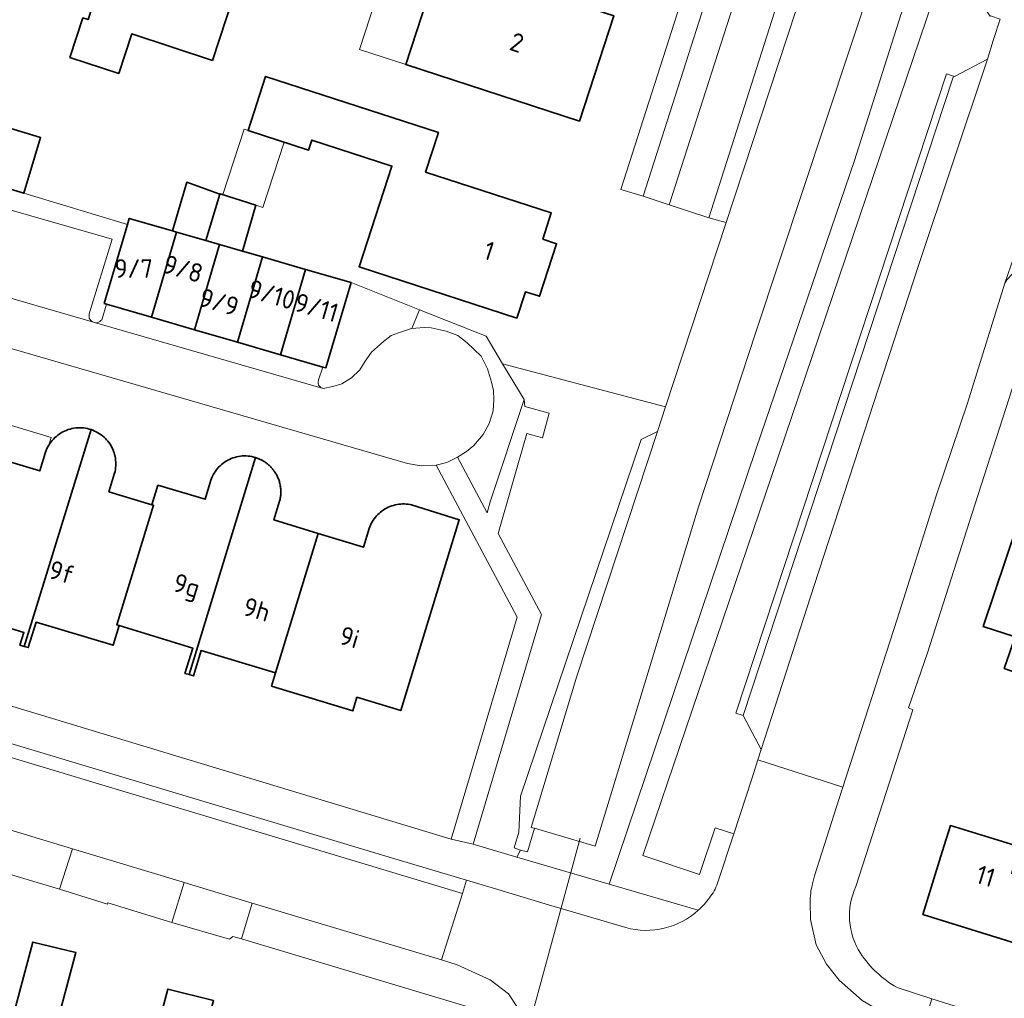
# Model space of a CAD drawing. Header units: metres. Extents: x 149984 to 156489, y 469398 to 478068.
# Tile 759 of 854: x 154461 to 154532, y 473515 to 473585. Entities that reach past the tile are written whole.
import ezdxf
from ezdxf.enums import TextEntityAlignment as Align

# ---------------------------------------------------------------- set-up
doc = ezdxf.new("R2010")
doc.units = ezdxf.units.M
doc.header["$LTSCALE"] = 0.75
for name, color, linetype, lineweight in [('B-WE-KW-KUNSTWERK_DUIKER-G', 6, 'Continuous', 18), ('B-WE-OG-BEBOUWING-GV', 6, 'Continuous', 35), ('B-WE-OG-BEBOUWING-T18', 1, 'Continuous', 18), ('B-WE-OG-BEBOUWING_LUIFEL-GV', 6, 'Continuous', 18), ('B-WE-OG-TERREIN_BEGROEID-GV', 252, 'Continuous', 18), ('B-WE-OG-TERREIN_ERF-GV', 252, 'Continuous', 18), ('B-WE-OG-TERREIN_OEVER-GV', 252, 'Continuous', 18), ('B-WE-OG-WATER_MEER-GV', 252, 'Continuous', 18), ('B-WE-VH-GESLOTENVERHARDING_ASFALT-GV', 252, 'Continuous', 18), ('B-WE-VH-OPENVERHARDING_BETONSTRAATSTEEN-GV', 252, 'Continuous', 18), ('B-WE-VH-OPENVERHARDING_STRAATBAKSTEEN-GV', 252, 'Continuous', 18), ('B-WE-VH-OPENVERHARDING_TEGEL-GV', 252, 'Continuous', 18)]:
    doc.layers.add(name, color=color, linetype=linetype, lineweight=lineweight)
doc.styles.add('NLCS-ISO-M750-T18', font='NLCS-ISO.ttf', dxfattribs={"height": 1.35})

msp = doc.modelspace()

# ---------------------------------------------------------------- linework, layer by layer
at = {"layer": 'B-WE-KW-KUNSTWERK_DUIKER-G', "flags": 128}
msp.add_lwpolyline([(154478.324, 473441.132), (154501.435, 473526.086)], dxfattribs=at)
at = {"layer": 'B-WE-OG-BEBOUWING-GV', "flags": 128}
for points in [[(154468.999, 473594.88), (154465.896, 473585.25), (154465.518, 473585.371), (154464.582, 473582.517), (154468.111, 473581.36), (154469.047, 473584.214), (154474.878, 473582.301), (154478.39, 473593.042), (154472.227, 473595.056), (154471.854, 473593.916)], [(154487.845, 473594.943), (154485.679, 473588.287), (154490.386, 473586.755), (154488.839, 473582), (154501.391, 473577.916), (154503.867, 473585.524), (154493.866, 473588.778), (154495.115, 473592.597)], [(154498.743, 473569.376), (154499.357, 473571.276), (154490.28, 473574.226), (154491.21, 473577.089), (154478.722, 473581.147), (154477.452, 473577.239), (154481.82, 473575.819), (154482.056, 473576.543), (154487.842, 473574.662), (154485.478, 473567.387), (154496.881, 473563.682), (154497.499, 473565.585), (154498.508, 473565.257), (154499.736, 473569.055)], [(154454.267, 473579.203), (154453.052, 473575.172), (154461.252, 473572.701), (154462.466, 473576.732)], [(154473.036, 473573.498), (154471.994, 473569.975), (154472.27, 473569.895), (154474.395, 473569.28), (154475.424, 473572.642)], [(154474.395, 473569.28), (154475.381, 473568.994), (154477.047, 473568.511), (154478.01, 473571.834), (154475.432, 473572.668), (154475.424, 473572.642)], [(154470.478, 473563.744), (154472.27, 473569.895), (154471.994, 473569.975), (154468.87, 473570.88), (154468.742, 473570.445), (154467.06, 473564.74), (154467.224, 473564.692)], [(154473.588, 473562.839), (154475.381, 473568.994), (154474.395, 473569.28), (154472.27, 473569.895), (154470.478, 473563.744)], [(154473.588, 473562.839), (154476.697, 473561.933), (154478.491, 473568.093), (154477.047, 473568.511), (154475.381, 473568.994)], [(154478.491, 473568.093), (154476.697, 473561.933), (154479.807, 473561.028), (154481.602, 473567.192)], [(154484.89, 473566.24), (154481.602, 473567.192), (154479.807, 473561.028), (154482.847, 473560.142), (154483.06, 473560.08)], [(154548.202, 473561.002), (154542.353, 473562.977), (154541.217, 473559.556), (154537.426, 473560.832), (154537.142, 473560.928), (154530.564, 473541.382), (154532.879, 473540.645), (154532.083, 473538.354), (154539.694, 473535.708), (154547.182, 473558.189)], [(154467.98, 473541.502), (154470.626, 473550.155), (154470.51, 473550.19), (154467.4, 473551.13), (154467.81, 473552.47), (154467.842, 473552.602), (154467.866, 473552.735), (154467.884, 473552.87), (154467.894, 473553.005), (154467.898, 473553.141), (154467.894, 473553.277), (154467.884, 473553.412), (154467.866, 473553.547), (154467.842, 473553.68), (154467.81, 473553.812), (154467.772, 473553.942), (154467.727, 473554.07), (154467.675, 473554.196), (154467.617, 473554.319), (154467.553, 473554.438), (154467.482, 473554.554), (154467.406, 473554.666), (154467.324, 473554.774), (154467.236, 473554.878), (154467.143, 473554.977), (154467.045, 473555.071), (154466.942, 473555.159), (154466.835, 473555.243), (154466.724, 473555.32), (154466.609, 473555.392), (154466.49, 473555.457), (154466.368, 473555.517), (154466.243, 473555.569), (154466.115, 473555.616), (154461.271, 473539.95), (154461.57, 473539.86), (154462.14, 473541.69), (154467.71, 473540.03), (154468.15, 473541.45)], [(154470.626, 473550.155), (154467.98, 473541.502), (154468.15, 473541.45), (154473.45, 473539.83), (154472.89, 473538), (154473.194, 473537.91), (154477.993, 473553.6), (154477.86, 473553.638), (154477.725, 473553.668), (154477.589, 473553.691), (154477.451, 473553.707), (154477.313, 473553.716), (154477.175, 473553.717), (154477.037, 473553.711), (154476.899, 473553.698), (154476.762, 473553.677), (154476.627, 473553.649), (154476.493, 473553.614), (154476.361, 473553.572), (154476.232, 473553.523), (154476.106, 473553.467), (154475.982, 473553.404), (154475.862, 473553.335), (154475.746, 473553.26), (154475.635, 473553.178), (154475.527, 473553.091), (154475.425, 473552.998), (154475.327, 473552.9), (154475.235, 473552.797), (154475.149, 473552.689), (154475.068, 473552.577), (154474.993, 473552.46), (154474.925, 473552.34), (154474.863, 473552.216), (154474.808, 473552.09), (154474.76, 473551.96), (154474.35, 473550.59), (154470.94, 473551.6), (154470.51, 473550.19)], [(154479.803, 473551.415), (154479.793, 473551.49), (154479.781, 473551.564), (154479.767, 473551.638), (154479.751, 473551.712), (154479.733, 473551.786), (154479.712, 473551.858), (154479.69, 473551.931), (154479.665, 473552.002), (154479.638, 473552.073), (154479.609, 473552.143), (154479.578, 473552.212), (154479.546, 473552.28), (154479.511, 473552.347), (154479.474, 473552.413), (154479.436, 473552.478), (154479.395, 473552.542), (154479.361, 473552.593), (154479.325, 473552.644), (154479.288, 473552.693), (154479.25, 473552.742), (154479.211, 473552.79), (154479.171, 473552.837), (154479.129, 473552.883), (154479.087, 473552.927), (154479.043, 473552.971), (154478.999, 473553.014), (154478.953, 473553.056), (154478.907, 473553.096), (154478.859, 473553.136), (154478.811, 473553.174), (154478.761, 473553.211), (154478.711, 473553.247), (154478.66, 473553.282), (154478.608, 473553.316), (154478.556, 473553.348), (154478.502, 473553.379), (154478.448, 473553.409), (154478.393, 473553.438), (154478.338, 473553.465), (154478.282, 473553.491), (154478.225, 473553.515), (154478.168, 473553.539), (154478.11, 473553.56), (154478.052, 473553.581), (154477.993, 473553.6), (154473.194, 473537.91), (154473.5, 473537.82), (154474.06, 473539.65), (154479.441, 473538.039), (154482.523, 473548.12), (154479.32, 473549.1), (154479.73, 473550.44), (154479.749, 473550.513), (154479.765, 473550.587), (154479.78, 473550.661), (154479.792, 473550.736), (154479.802, 473550.811), (154479.81, 473550.886), (154479.815, 473550.962), (154479.819, 473551.037), (154479.82, 473551.113), (154479.819, 473551.188), (154479.816, 473551.264), (154479.81, 473551.339)], [(154482.523, 473548.12), (154479.441, 473538.039), (154479.149, 473537.083), (154485.011, 473535.29), (154485.314, 473536.281), (154488.48, 473535.313), (154492.71, 473549.1), (154489.27, 473550.18), (154489.14, 473550.206), (154489.009, 473550.226), (154488.877, 473550.239), (154488.744, 473550.246), (154488.611, 473550.245), (154488.479, 473550.238), (154488.347, 473550.225), (154488.215, 473550.204), (154488.085, 473550.177), (154487.957, 473550.144), (154487.83, 473550.104), (154487.706, 473550.058), (154487.584, 473550.005), (154487.465, 473549.946), (154487.349, 473549.882), (154487.236, 473549.811), (154487.128, 473549.735), (154487.023, 473549.654), (154486.922, 473549.567), (154486.826, 473549.476), (154486.735, 473549.379), (154486.648, 473549.279), (154486.567, 473549.174), (154486.491, 473549.065), (154486.421, 473548.952), (154486.357, 473548.836), (154486.298, 473548.717), (154486.246, 473548.595), (154486.2, 473548.47), (154485.79, 473547.12)], [(154527.603, 473525.094), (154526.205, 473520.564), (154533.651, 473518.267), (154535.158, 473522.772), (154532.625, 473523.551), (154533.21, 473525.457), (154528.189, 473527)], [(154467.928, 473511.991), (154463.749, 473513.119), (154465.02, 473517.831), (154461.9, 473518.582), (154459.364, 473509.189), (154454.981, 473510.373), (154452.838, 473502.437), (154456.748, 473501.38), (154458.151, 473506.564), (154465.857, 473504.548)], [(154467.928, 473511.991), (154465.857, 473504.548), (154471.26, 473503.134), (154473.238, 473510.596), (154473.093, 473510.633), (154473.37, 473511.677), (154474.172, 473511.465), (154474.946, 473514.363), (154471.665, 473515.178), (154470.611, 473511.267)]]:
    msp.add_lwpolyline(points, close=True, dxfattribs=at)
msp.add_lwpolyline([(154455.913, 473542.592), (154461.255, 473540.96), (154460.97, 473540.04), (154461.271, 473539.95), (154466.115, 473555.616), (154465.98, 473555.657), (154465.844, 473555.691), (154465.705, 473555.717), (154465.566, 473555.736), (154465.425, 473555.747), (154465.284, 473555.751), (154465.144, 473555.747), (154465.003, 473555.735), (154464.864, 473555.716), (154464.726, 473555.689), (154464.589, 473555.655), (154464.454, 473555.614), (154464.322, 473555.565), (154464.193, 473555.51), (154464.067, 473555.447), (154463.944, 473555.378), (154463.825, 473555.302), (154463.711, 473555.22), (154463.601, 473555.131), (154463.496, 473555.037), (154463.397, 473554.938), (154463.303, 473554.833), (154463.215, 473554.723), (154463.132, 473554.609), (154463.056, 473554.49), (154462.987, 473554.368), (154462.924, 473554.241), (154462.869, 473554.112), (154462.82, 473553.98), (154462.4, 473552.63), (154459.02, 473553.65)], dxfattribs=at)
at = {"layer": 'B-WE-OG-BEBOUWING_LUIFEL-GV', "flags": 128}
for points in [[(154488.839, 473582), (154490.386, 473586.755), (154487.054, 473587.84), (154485.507, 473583.084)], [(154480.054, 473576.393), (154477.169, 473577.331), (154475.633, 473572.606), (154478.518, 473571.668)], [(154455.593, 473553.643), (154458.72, 473552.7), (154459.02, 473553.65), (154462.4, 473552.63), (154462.82, 473553.98), (154462.869, 473554.112), (154462.924, 473554.241), (154462.956, 473554.305), (154462.987, 473554.368), (154463.056, 473554.49), (154463.223, 473555.044), (154456.616, 473557.036)]]:
    msp.add_lwpolyline(points, close=True, dxfattribs=at)
at = {"layer": 'B-WE-OG-TERREIN_BEGROEID-GV', "flags": 128}
for points in [[(154514.531, 473532.497), (154513.224, 473534.957), (154512.682, 473535.136), (154527.919, 473581.328), (154528.486, 473581.142), (154530.863, 473582.396), (154531.281, 473583.733), (154531.794, 473585.283), (154531.085, 473585.518), (154531.077, 473585.493), (154528.219, 473589.571), (154527.932, 473589.648), (154515.294, 473552.295), (154505.968, 473524.833), (154510.065, 473523.453), (154511.188, 473526.847), (154512.536, 473526.406), (154513.837, 473530.379), (154514.284, 473531.742)], [(154496.864, 473524.724), (154497.14, 473525.23), (154496.673, 473525.39), (154497.019, 473526.529), (154497.131, 473529.126), (154505.861, 473554.911), (154507.027, 473555.49), (154507.613, 473557.273), (154495.845, 473560.376), (154497.39, 473557.8), (154497.44, 473557.28), (154499.21, 473556.8), (154498.72, 473555.03), (154497.596, 473555.341), (154495.51, 473548.12), (154498.645, 473542.267), (154493.721, 473525.65)]]:
    msp.add_lwpolyline(points, close=True, dxfattribs=at)
at = {"layer": 'B-WE-OG-TERREIN_ERF-GV', "flags": 128}
for points in [[(154495.115, 473592.597), (154493.866, 473588.778), (154503.867, 473585.524), (154501.391, 473577.916), (154488.839, 473582), (154490.386, 473586.755), (154485.679, 473588.287), (154487.845, 473594.943)], [(154498.743, 473569.376), (154499.736, 473569.055), (154498.508, 473565.257), (154497.499, 473565.585), (154496.881, 473563.682), (154485.478, 473567.387), (154487.842, 473574.662), (154482.056, 473576.543), (154481.82, 473575.819), (154477.452, 473577.239), (154478.722, 473581.147), (154491.21, 473577.089), (154490.28, 473574.226), (154499.357, 473571.276)], [(154482.847, 473560.142), (154482.55, 473559.21), (154482.54, 473559.177), (154482.511, 473559.071), (154482.519, 473558.96), (154482.552, 473558.839), (154482.616, 473558.749), (154482.708, 473558.669), (154482.866, 473558.599), (154483.587, 473558.727), (154484.235, 473558.927), (154484.934, 473559.351), (154485.532, 473559.949), (154485.907, 473560.573), (154486.38, 473561.221), (154487.228, 473561.994), (154487.802, 473562.418), (154488.326, 473562.618), (154489.249, 473562.917), (154489.287, 473562.92), (154489.827, 473564.282), (154484.89, 473566.24), (154483.06, 473560.08)], [(154532.625, 473523.551), (154535.158, 473522.772), (154533.651, 473518.267), (154526.205, 473520.564), (154527.603, 473525.094), (154528.189, 473527), (154533.21, 473525.457)], [(154465.857, 473504.548), (154458.151, 473506.564), (154456.748, 473501.38), (154452.838, 473502.437), (154454.981, 473510.373), (154459.364, 473509.189), (154461.9, 473518.582), (154465.02, 473517.831), (154463.749, 473513.119), (154467.928, 473511.991), (154470.611, 473511.267), (154471.665, 473515.178), (154474.946, 473514.363), (154474.172, 473511.465), (154473.37, 473511.677), (154473.093, 473510.633), (154473.238, 473510.596), (154471.26, 473503.134)]]:
    msp.add_lwpolyline(points, close=True, dxfattribs=at)
for points in [[(154478.39, 473593.042), (154474.878, 473582.301), (154469.047, 473584.214), (154468.111, 473581.36), (154464.582, 473582.517), (154465.518, 473585.371)], [(154543.816, 473590.829), (154540.238, 473580.184), (154538.62, 473575.18), (154538.34, 473575.25), (154537.92, 473573.73), (154538.116, 473573.666), (154535.908, 473567.02), (154535.284, 473565.141), (154534.83, 473565.3), (154529.76, 473549.57), (154526.53, 473539.49), (154525.164, 473535.501), (154525.471, 473535.354), (154521.369, 473522.593)], [(154454.267, 473579.203), (154462.466, 473576.732), (154461.252, 473572.701), (154468.742, 473570.445), (154468.87, 473570.88), (154471.994, 473569.975), (154473.036, 473573.498), (154475.424, 473572.642), (154475.432, 473572.668), (154478.01, 473571.834), (154477.047, 473568.511), (154478.491, 473568.093), (154481.602, 473567.192), (154484.89, 473566.24), (154489.827, 473564.282), (154494.65, 473562.37), (154495.845, 473560.376), (154507.613, 473557.273), (154511.991, 473570.589), (154510.746, 473570.934), (154507.867, 473571.868), (154505.993, 473572.484), (154504.39, 473572.971), (154509.274, 473588.234)], [(154492.13, 473526.015), (154496.894, 473542.069), (154491.04, 473553.04), (154489.96, 473553), (154488.96, 473553.18), (154432.9, 473569.43)], [(154426.79, 473566.17), (154422.037, 473550.613), (154421.365, 473547.402), (154461.497, 473535.294), (154492.13, 473526.015)], [(154539.694, 473535.708), (154532.083, 473538.354), (154532.879, 473540.645), (154530.564, 473541.382), (154537.142, 473560.928)], [(154459.02, 473553.65), (154462.4, 473552.63), (154462.82, 473553.98), (154462.869, 473554.112), (154462.924, 473554.241), (154462.987, 473554.368), (154463.056, 473554.49), (154463.132, 473554.609), (154463.215, 473554.723), (154463.303, 473554.833), (154463.397, 473554.938), (154463.496, 473555.037), (154463.601, 473555.131), (154463.711, 473555.22), (154463.825, 473555.302), (154463.944, 473555.378), (154464.067, 473555.447), (154464.193, 473555.51), (154464.322, 473555.565), (154464.454, 473555.614), (154464.589, 473555.655), (154464.726, 473555.689), (154464.864, 473555.716), (154465.003, 473555.735), (154465.144, 473555.747), (154465.284, 473555.751), (154465.425, 473555.747), (154465.566, 473555.736), (154465.705, 473555.717), (154465.844, 473555.691), (154465.98, 473555.657), (154466.115, 473555.616), (154466.243, 473555.569), (154466.368, 473555.517), (154466.49, 473555.457), (154466.609, 473555.392), (154466.724, 473555.32), (154466.835, 473555.243), (154466.942, 473555.159), (154467.045, 473555.071), (154467.143, 473554.977), (154467.236, 473554.878), (154467.324, 473554.774), (154467.406, 473554.666), (154467.482, 473554.554), (154467.553, 473554.438), (154467.617, 473554.319), (154467.675, 473554.196), (154467.727, 473554.07), (154467.772, 473553.942), (154467.81, 473553.812), (154467.842, 473553.68), (154467.866, 473553.547), (154467.884, 473553.412), (154467.894, 473553.277), (154467.898, 473553.141), (154467.894, 473553.005), (154467.884, 473552.87), (154467.866, 473552.735), (154467.842, 473552.602), (154467.81, 473552.47), (154467.4, 473551.13), (154470.51, 473550.19), (154470.94, 473551.6), (154474.35, 473550.59), (154474.76, 473551.96), (154474.808, 473552.09), (154474.863, 473552.216), (154474.925, 473552.34), (154474.993, 473552.46), (154475.068, 473552.577), (154475.149, 473552.689), (154475.235, 473552.797), (154475.327, 473552.9), (154475.425, 473552.998), (154475.527, 473553.091), (154475.635, 473553.178), (154475.746, 473553.26), (154475.862, 473553.335), (154475.982, 473553.404), (154476.106, 473553.467), (154476.232, 473553.523), (154476.361, 473553.572), (154476.493, 473553.614), (154476.627, 473553.649), (154476.762, 473553.677), (154476.899, 473553.698), (154477.037, 473553.711), (154477.175, 473553.717), (154477.313, 473553.716), (154477.451, 473553.707), (154477.589, 473553.691), (154477.725, 473553.668), (154477.86, 473553.638), (154477.993, 473553.6), (154478.052, 473553.581), (154478.11, 473553.56), (154478.168, 473553.539), (154478.225, 473553.515), (154478.282, 473553.491), (154478.338, 473553.465), (154478.393, 473553.438), (154478.448, 473553.409), (154478.502, 473553.379), (154478.556, 473553.348), (154478.608, 473553.316), (154478.66, 473553.282), (154478.711, 473553.247), (154478.761, 473553.211), (154478.811, 473553.174), (154478.859, 473553.136), (154478.907, 473553.096), (154478.953, 473553.056), (154478.999, 473553.014), (154479.043, 473552.971), (154479.087, 473552.927), (154479.129, 473552.883), (154479.171, 473552.837), (154479.211, 473552.79), (154479.25, 473552.742), (154479.288, 473552.693), (154479.325, 473552.644), (154479.361, 473552.593), (154479.395, 473552.542), (154479.436, 473552.478), (154479.474, 473552.413), (154479.511, 473552.347), (154479.546, 473552.28), (154479.578, 473552.212), (154479.609, 473552.143), (154479.638, 473552.073), (154479.665, 473552.002), (154479.69, 473551.931), (154479.712, 473551.858), (154479.733, 473551.786), (154479.751, 473551.712), (154479.767, 473551.638), (154479.781, 473551.564), (154479.793, 473551.49), (154479.803, 473551.415), (154479.81, 473551.339), (154479.816, 473551.264), (154479.819, 473551.188), (154479.82, 473551.113), (154479.819, 473551.037), (154479.815, 473550.962), (154479.81, 473550.886), (154479.802, 473550.811), (154479.792, 473550.736), (154479.78, 473550.661), (154479.765, 473550.587), (154479.749, 473550.513), (154479.73, 473550.44), (154479.32, 473549.1), (154482.523, 473548.12), (154485.79, 473547.12), (154486.2, 473548.47), (154486.246, 473548.595), (154486.298, 473548.717), (154486.357, 473548.836), (154486.421, 473548.952), (154486.491, 473549.065), (154486.567, 473549.174), (154486.648, 473549.279), (154486.735, 473549.379), (154486.826, 473549.476), (154486.922, 473549.567), (154487.023, 473549.654), (154487.128, 473549.735), (154487.236, 473549.811), (154487.349, 473549.882), (154487.465, 473549.946), (154487.584, 473550.005), (154487.706, 473550.058), (154487.83, 473550.104), (154487.957, 473550.144), (154488.085, 473550.177), (154488.215, 473550.204), (154488.347, 473550.225), (154488.479, 473550.238), (154488.611, 473550.245), (154488.744, 473550.246), (154488.877, 473550.239), (154489.009, 473550.226), (154489.14, 473550.206), (154489.27, 473550.18), (154492.71, 473549.1), (154488.48, 473535.313), (154485.314, 473536.281), (154485.011, 473535.29), (154479.149, 473537.083), (154479.441, 473538.039), (154474.06, 473539.65), (154473.5, 473537.82), (154473.194, 473537.91), (154472.89, 473538), (154473.45, 473539.83), (154468.15, 473541.45), (154467.71, 473540.03), (154462.14, 473541.69), (154461.57, 473539.86), (154461.271, 473539.95), (154460.97, 473540.04), (154461.255, 473540.96), (154455.913, 473542.592)], [(154493.663, 473513.801), (154476.978, 473518.81), (154476.342, 473518.984), (154476.113, 473518.783), (154471.948, 473520.006), (154467.327, 473521.42), (154467.298, 473521.325), (154463.824, 473522.399), (154458.402, 473524.011)], [(154524.34, 473515.309), (154526.854, 473514.475), (154530.997, 473513.175), (154536.642, 473511.406)]]:
    msp.add_lwpolyline(points, dxfattribs=at)
at = {"layer": 'B-WE-OG-TERREIN_ERF-GV'}
for points in [[(154521.369, 473522.593, 0.258563), (154521.697, 473517.774)], [(154521.697, 473517.774, 0.122945), (154524.34, 473515.309)]]:
    msp.add_lwpolyline(points, format="xyb", dxfattribs=at)
at = {"layer": 'B-WE-OG-TERREIN_OEVER-GV', "flags": 128}
for points in [[(154510.746, 473570.934), (154511.991, 473570.589), (154518.325, 473589.856), (154518.306, 473589.862), (154517.495, 473590.137), (154517.075, 473590.082), (154517.043, 473590.372), (154516.942, 473590.351)], [(154497.14, 473525.23), (154496.864, 473524.724), (154503.541, 473522.756), (154514.163, 473554.245), (154521.27, 473575.07), (154524.623, 473585.585), (154524.886, 473586.275), (154524.242, 473587.016), (154524.01, 473586.794), (154522.887, 473588.039), (154522.644, 473588.309), (154514.139, 473562.667), (154509.991, 473550.048), (154502.538, 473525.524), (154498.145, 473526.805), (154497.63, 473525.1)], [(154507.027, 473555.49), (154505.861, 473554.911), (154497.131, 473529.126), (154497.019, 473526.529), (154496.673, 473525.39), (154497.14, 473525.23), (154497.63, 473525.1), (154498.145, 473526.805), (154497.917, 473526.872), (154501.209, 473537.794)]]:
    msp.add_lwpolyline(points, close=True, dxfattribs=at)
at = {"layer": 'B-WE-OG-WATER_MEER-GV', "flags": 128}
msp.add_lwpolyline([(154522.644, 473588.309), (154522.534, 473588.431), (154518.325, 473589.856), (154511.991, 473570.589), (154507.613, 473557.273), (154507.027, 473555.49), (154501.209, 473537.794), (154497.917, 473526.872), (154498.145, 473526.805), (154502.538, 473525.524), (154509.991, 473550.048), (154514.139, 473562.667)], close=True, dxfattribs=at)
at = {"layer": 'B-WE-VH-GESLOTENVERHARDING_ASFALT-GV', "flags": 128}
msp.add_lwpolyline([(154531.794, 473585.283), (154531.281, 473583.733), (154530.863, 473582.396), (154525.895, 473567.48), (154518.36, 473544.341), (154514.531, 473532.497), (154514.284, 473531.742), (154520.432, 473529.775), (154524.35, 473541.91), (154527.17, 473550.84), (154529.42, 473557.53), (154532.13, 473566.2), (154538.19, 473583.74), (154538.38, 473584.79), (154539.84, 473589.41)], dxfattribs=at)
at = {"layer": 'B-WE-VH-OPENVERHARDING_BETONSTRAATSTEEN-GV', "flags": 128}
for points in [[(154513.464, 473589.275), (154512.717, 473586.949), (154507.867, 473571.868), (154510.746, 473570.934), (154516.942, 473590.351)], [(154452.913, 473573.595), (154467.629, 473569.383), (154465.98, 473563.98), (154465.964, 473563.902), (154465.964, 473563.829), (154465.967, 473563.762), (154465.984, 473563.681), (154466.016, 473563.605), (154466.072, 473563.524), (154466.124, 473563.474), (154466.185, 473563.428), (154466.274, 473563.374), (154466.357, 473563.35), (154466.473, 473563.346), (154466.587, 473563.352), (154466.657, 473563.375), (154466.753, 473563.431), (154466.817, 473563.492), (154466.878, 473563.55), (154466.916, 473563.626), (154467.224, 473564.692), (154467.06, 473564.74), (154468.742, 473570.445), (154461.252, 473572.701), (154453.052, 473575.172)], [(154450.734, 473567.88), (154466.274, 473563.374), (154466.185, 473563.428), (154466.124, 473563.474), (154466.072, 473563.524), (154466.016, 473563.605), (154465.984, 473563.681), (154465.967, 473563.762), (154465.964, 473563.829), (154465.964, 473563.902), (154465.98, 473563.98), (154467.629, 473569.383), (154452.913, 473573.595), (154451.3, 473568.22)], [(154432.9, 473569.43), (154488.96, 473553.18), (154489.96, 473553), (154491.04, 473553.04), (154491.818, 473553.24), (154492.573, 473553.624), (154493.239, 473554.038), (154493.763, 473554.462), (154494.437, 473555.26), (154494.861, 473556.058), (154495.16, 473556.981), (154495.21, 473557.779), (154495.192, 473558.438), (154495.035, 473559.051), (154494.761, 473559.999), (154494.287, 473560.922), (154493.289, 473561.895), (154492.616, 473562.418), (154491.768, 473562.743), (154490.471, 473563.017), (154489.287, 473562.92), (154489.249, 473562.917), (154488.326, 473562.618), (154487.802, 473562.418), (154487.228, 473561.994), (154486.38, 473561.221), (154485.907, 473560.573), (154485.532, 473559.949), (154484.934, 473559.351), (154484.235, 473558.927), (154483.587, 473558.727), (154482.866, 473558.599), (154466.357, 473563.35), (154466.274, 473563.374), (154450.734, 473567.88)], [(154518.201, 473522.7), (154518.365, 473523.37), (154519.972, 473528.348), (154520.432, 473529.775), (154514.284, 473531.742), (154513.837, 473530.379), (154512.536, 473526.406), (154511.364, 473522.829)], [(154504.739, 473519.632), (154499.163, 473521.283), (154495.267, 473522.45), (154493.241, 473523.046), (154492.95, 473522.093), (154491.423, 473517.289), (154492.56, 473516.935), (154494.942, 473515.848), (154496.258, 473514.833), (154496.924, 473513.863), (154497.383, 473512.771), (154506.447, 473510.265)], [(154525.62, 473512.654), (154523.33, 473513.475), (154521.823, 473514.368), (154520.157, 473515.817), (154519.251, 473516.977), (154518.49, 473518.389), (154518.091, 473520.219), (154518.05, 473521.464)]]:
    msp.add_lwpolyline(points, dxfattribs=at)
for points in [[(154512.717, 473586.949), (154510.818, 473587.56), (154505.993, 473572.484), (154507.867, 473571.868)], [(154513.224, 473534.957), (154514.531, 473532.497), (154518.36, 473544.341), (154525.895, 473567.48), (154530.863, 473582.396), (154528.486, 473581.142), (154528.401, 473581.097)], [(154476.697, 473561.933), (154473.588, 473562.839), (154470.478, 473563.744), (154467.224, 473564.692), (154466.916, 473563.626), (154466.878, 473563.55), (154466.817, 473563.492), (154466.753, 473563.431), (154466.657, 473563.375), (154466.587, 473563.352), (154466.473, 473563.346), (154466.357, 473563.35), (154482.866, 473558.599), (154482.708, 473558.669), (154482.616, 473558.749), (154482.552, 473558.839), (154482.519, 473558.96), (154482.511, 473559.071), (154482.54, 473559.177), (154482.55, 473559.21), (154482.847, 473560.142), (154479.807, 473561.028)], [(154495.845, 473560.376), (154494.65, 473562.37), (154489.827, 473564.282), (154489.287, 473562.92), (154490.471, 473563.017), (154491.768, 473562.743), (154492.616, 473562.418), (154493.289, 473561.895), (154494.287, 473560.922), (154494.761, 473559.999), (154495.035, 473559.051), (154495.192, 473558.438), (154495.21, 473557.779), (154495.16, 473556.981), (154494.861, 473556.058), (154494.437, 473555.26), (154493.763, 473554.462), (154493.239, 473554.038), (154492.573, 473553.624), (154494.722, 473549.597), (154494.949, 473550.389), (154497.39, 473557.8)], [(154459.343, 473532.203), (154492.95, 473522.093), (154493.241, 473523.046), (154488.298, 473524.514), (154459.6, 473533.156), (154430.481, 473541.956), (154429.22, 473542.35), (154428.944, 473541.438)], [(154458.402, 473524.011), (154463.824, 473522.399), (154464.768, 473525.308), (154458.863, 473527.101), (154455.804, 473528.012), (154454.932, 473528.278), (154454.086, 473525.358), (154458.423, 473524.081)], [(154476.978, 473518.81), (154477.751, 473521.4), (154472.839, 473522.882), (154471.948, 473520.006), (154476.113, 473518.783), (154476.342, 473518.984)]]:
    msp.add_lwpolyline(points, close=True, dxfattribs=at)
at = {"layer": 'B-WE-VH-OPENVERHARDING_BETONSTRAATSTEEN-GV'}
for points in [[(154511.364, 473522.829, -0.0916), (154510.778, 473521.779)], [(154518.05, 473521.464, -0.039645), (154518.201, 473522.7)], [(154510.778, 473521.779, -0.05478), (154509.981, 473520.879)], [(154509.981, 473520.879, -0.257753), (154504.739, 473519.632)]]:
    msp.add_lwpolyline(points, format="xyb", dxfattribs=at)
at = {"layer": 'B-WE-VH-OPENVERHARDING_STRAATBAKSTEEN-GV', "flags": 128}
msp.add_lwpolyline([(154427.507, 473536.607), (154431.451, 473535.404), (154432.691, 473535.056), (154454.874, 473528.295), (154454.932, 473528.278), (154455.804, 473528.012), (154458.863, 473527.101), (154464.768, 473525.308), (154472.68, 473522.945), (154472.839, 473522.882), (154477.751, 473521.4), (154491.423, 473517.289), (154492.95, 473522.093), (154459.343, 473532.203), (154428.944, 473541.438)], close=True, dxfattribs=at)
at = {"layer": 'B-WE-VH-OPENVERHARDING_TEGEL-GV', "flags": 128}
for points in [[(154511.47, 473595.018), (154511.467, 473595.008), (154509.808, 473589.828), (154509.274, 473588.234), (154504.39, 473572.971), (154505.993, 473572.484), (154510.818, 473587.56), (154512.717, 473586.949), (154513.464, 473589.275)], [(154511.364, 473522.829), (154512.536, 473526.406), (154511.188, 473526.847), (154510.065, 473523.453), (154505.968, 473524.833), (154515.294, 473552.295), (154527.932, 473589.648), (154526.512, 473590.261), (154526.028, 473590.47), (154525.351, 473590.7)], [(154516.942, 473590.351), (154517.043, 473590.372), (154517.533, 473590.472), (154522.732, 473588.689), (154524.242, 473587.016), (154524.886, 473586.275), (154524.623, 473585.585), (154521.27, 473575.07), (154514.163, 473554.245), (154503.541, 473522.756), (154509.981, 473520.879)], [(154521.369, 473522.593), (154525.471, 473535.354), (154525.164, 473535.501), (154526.53, 473539.49), (154529.76, 473549.57), (154534.83, 473565.3), (154535.284, 473565.141), (154535.908, 473567.02), (154534.35, 473567.44), (154533.98, 473567.5), (154533.69, 473567.46), (154533.44, 473567.38), (154533.19, 473567.27), (154532.9, 473567.08), (154532.67, 473566.88), (154532.28, 473566.45), (154532.13, 473566.2), (154529.42, 473557.53), (154527.17, 473550.84), (154524.35, 473541.91), (154520.432, 473529.775), (154519.972, 473528.348), (154518.365, 473523.37), (154518.201, 473522.7)], [(154509.981, 473520.879), (154503.541, 473522.756), (154496.864, 473524.724), (154493.721, 473525.65), (154492.13, 473526.015), (154461.497, 473535.294), (154421.365, 473547.402), (154420.676, 473545.118)], [(154420.676, 473545.118), (154423.057, 473544.259), (154426.897, 473543.082), (154427.526, 473542.891), (154429.22, 473542.35), (154430.481, 473541.956), (154459.6, 473533.156), (154488.298, 473524.514), (154493.241, 473523.046), (154495.267, 473522.45), (154499.163, 473521.283), (154504.739, 473519.632)], [(154518.05, 473521.464), (154518.091, 473520.219), (154518.49, 473518.389), (154519.251, 473516.977), (154520.157, 473515.817), (154521.823, 473514.368), (154523.33, 473513.475)], [(154523.33, 473513.475), (154525.62, 473512.654), (154526.216, 473512.44), (154526.854, 473514.475), (154524.34, 473515.309)]]:
    msp.add_lwpolyline(points, dxfattribs=at)
for points in [[(154528.486, 473581.142), (154527.919, 473581.328), (154512.682, 473535.136), (154513.224, 473534.957), (154528.401, 473581.097)], [(154495.51, 473548.12), (154497.596, 473555.341), (154498.72, 473555.03), (154499.21, 473556.8), (154497.44, 473557.28), (154497.39, 473557.8), (154494.949, 473550.389), (154494.722, 473549.597), (154492.573, 473553.624), (154491.818, 473553.24), (154491.04, 473553.04), (154496.894, 473542.069), (154492.13, 473526.015), (154493.721, 473525.65), (154498.645, 473542.267)], [(154471.948, 473520.006), (154472.839, 473522.882), (154472.68, 473522.945), (154464.768, 473525.308), (154463.824, 473522.399), (154467.298, 473521.325), (154467.327, 473521.42)], [(154496.924, 473513.863), (154496.258, 473514.833), (154494.942, 473515.848), (154492.56, 473516.935), (154491.423, 473517.289), (154477.751, 473521.4), (154476.978, 473518.81), (154493.663, 473513.801), (154497.383, 473512.771)]]:
    msp.add_lwpolyline(points, close=True, dxfattribs=at)
at = {"layer": 'B-WE-VH-OPENVERHARDING_TEGEL-GV'}
for points in [[(154510.778, 473521.779, 0.0916), (154511.364, 473522.829)], [(154518.201, 473522.7, 0.039645), (154518.05, 473521.464)], [(154521.697, 473517.774, -0.258563), (154521.369, 473522.593)], [(154509.981, 473520.879, 0.05478), (154510.778, 473521.779)], [(154504.739, 473519.632, 0.257753), (154509.981, 473520.879)], [(154524.34, 473515.309, -0.122945), (154521.697, 473517.774)]]:
    msp.add_lwpolyline(points, format="xyb", dxfattribs=at)

# ---------------------------------------------------------------- texts
at = {"layer": 'B-WE-OG-BEBOUWING-T18', "style": 'NLCS-ISO-M750-T18'}
for s, rotation, p in [('2', 342, (154496.876, 473583.592)), ('1', 342, (154494.861, 473568.544)), ('9/8', 343.8, (154472.765, 473567.244)), ('9/10', 343.8, (154479.162, 473565.381)), ('9/9', 343.9, (154475.367, 473564.833)), ('9/11', 343.8, (154482.4, 473564.439)), ('9f', 343.4, (154463.987, 473545.313)), ('9g', 343.1, (154472.966, 473544.161)), ('9h', 343.4, (154478.084, 473542.621)), ('9i', 343.4, (154484.783, 473540.615)), ('11', 342.9, (154530.739, 473523.351))]:
    msp.add_text(s, height=1.35, rotation=rotation, dxfattribs=at).set_placement(p, align=Align.MIDDLE)
msp.add_text('9/7', height=1.35, dxfattribs=at).set_placement((154469.185, 473567.26), align=Align.MIDDLE)

doc.saveas('drawing.dxf')
